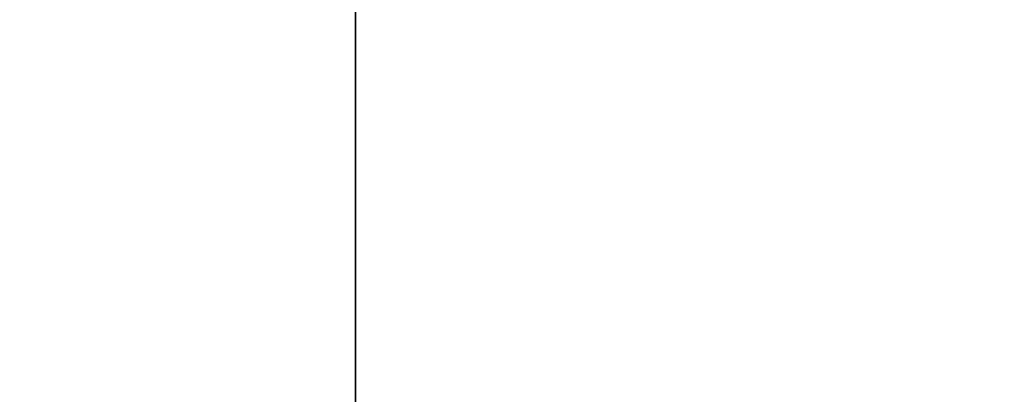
# Model space of a CAD drawing. Header units: millimetres. Extents: x -493 to 6693, y -115 to 145.
# Tile 634 of 656: x 1862 to 1952, y 17 to 51. Entities that reach past the tile are written whole.
import ezdxf

# ---------------------------------------------------------------- set-up
doc = ezdxf.new("R2010")
doc.units = ezdxf.units.MM
doc.layers.add('151', color=7, linetype='Continuous', true_color=0xffffff)

# ---------------------------------------------------------------- blocks, each defined once
blk = doc.blocks.new('UG_SURFACE_002')
at = {"layer": '151', "color": 252, "linetype": 'Continuous', "lineweight": 35}
for points in [[(2042.5, -15, 2200.25), (2042.5, 135, 2200.25), (957.5, 135, 2200.25), (957.5, -15, 2200.25)], [(1107.5, -15, 2050.25), (1107.5, 135, 2050.25), (1892.5, 135, 2050.25), (1892.5, -15, 2050.25)], [(1892.5, -15, -7.75), (1892.5, 135, -7.75), (2042.5, 135, -7.75), (2042.5, -15, -7.75)], [(1892.5, -15, 2050.25), (1892.5, 135, 2050.25), (1892.5, 135, -7.75), (1892.5, -15, -7.75)]]:
    blk.add_3dface(points, dxfattribs=at)

msp = doc.modelspace()

# ---------------------------------------------------------------- linework, layer by layer
at = {"layer": '151', "color": 253, "linetype": 'Continuous', "lineweight": -3}
for p, q in [((1892.5, -15, 2050.25), (1892.5, 135, 2050.25)), ((1892.5, 135, -7.75), (1892.5, -15, -7.75))]:
    msp.add_line(p, q, dxfattribs=at)

# ---------------------------------------------------------------- block references
msp.add_blockref('UG_SURFACE_002', (0, 0), dxfattribs=at)

doc.saveas('drawing.dxf')
